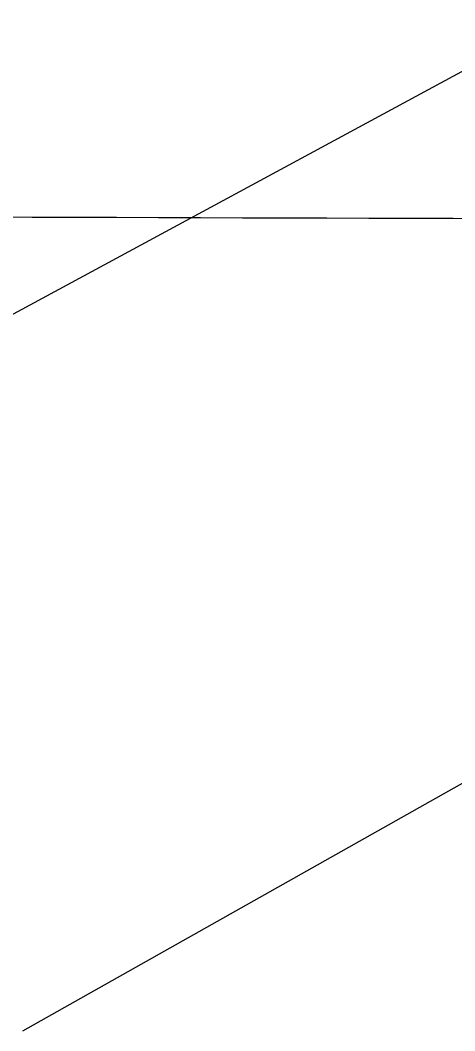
# Model space of a CAD drawing. Extents: x 3161514 to 3199414, y 831166 to 856601.
# Drawn here: x 3174056 to 3174900, y 847153 to 849114 of the extents above; entities that cross this region are included whole.
import ezdxf

# ---------------------------------------------------------------- set-up
doc = ezdxf.new("R2010")
doc.units = 0
doc.layers.add('V-GRID-MAJR', color=7, linetype='Continuous')
doc.layers.add('V-TOPO-SHOR', color=7, linetype='Continuous')

msp = doc.modelspace()

# ---------------------------------------------------------------- linework, layer by layer
at = {"layer": 'V-GRID-MAJR'}
msp.add_spline([(3165741.648, 848757.608), (3170973.071, 848741.248), (3176204.497, 848725.65), (3181435.9250000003, 848710.812), (3186667.355, 848696.736), (3191898.788, 848683.42), (3197130.222, 848670.865), (3197130.223, 848670.865)], degree=3, dxfattribs=at)
at = {"layer": 'V-TOPO-SHOR'}
for p, q in [((3173629.2452363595, 848321.2198307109), (3175629.9752768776, 849401.259941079)), ((3174060.818641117, 847153.205141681), (3175140.858751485, 847761.2810029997))]:
    msp.add_line(p, q, dxfattribs=at)

doc.saveas('drawing.dxf')
